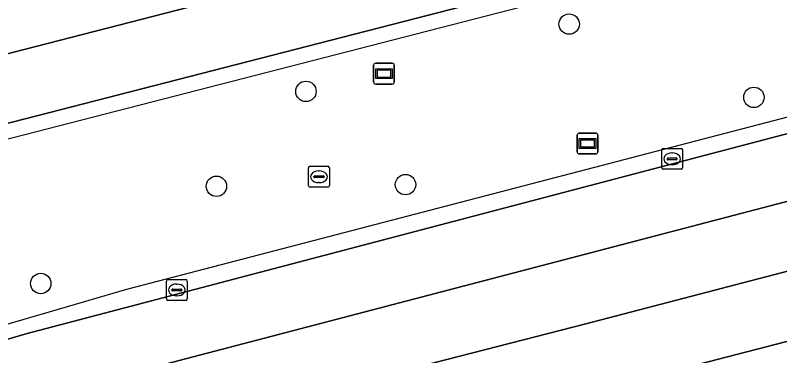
# Model space of a CAD drawing. Extents: x 160806 to 161707, y 383696 to 384148.
# Drawn here: x 161397.72 to 161434.34, y 383955.73 to 383972.04 of the extents above; entities that cross this region are included whole.
import ezdxf

# ---------------------------------------------------------------- set-up
doc = ezdxf.new("R2010")
doc.units = 0
for name, color, linetype in [('IMGEO_Berm_groen', 7, 'Continuous'), ('IMGEO_Boom', 7, 'Continuous'), ('IMGEO_Hek', 7, 'Continuous'), ('IMGEO_Kolk', 7, 'Continuous'), ('IMGEO_Reclamebord', 7, 'Continuous'), ('IMGEO_Rijbaan_lokaal_gesloten', 7, 'Continuous'), ('IMGEO_Rioolput', 7, 'Continuous'), ('IMGEO_Wegwijzer', 7, 'Continuous')]:
    doc.layers.add(name, color=color, linetype=linetype)

msp = doc.modelspace()

# ---------------------------------------------------------------- linework, layer by layer
at = {"layer": 'IMGEO_Berm_groen'}
for points in [[(161465.14, 383986.182), (161455.902, 383982.36), (161453.055, 383981.256), (161450.194, 383980.461), (161341.031, 383952.394), (161279.919, 383936.647), (161280.177, 383935.571), (161279.794, 383935.48), (161279.911, 383935.042), (161282.439, 383924.956), (161282.559, 383924.49), (161282.934, 383924.586), (161283.186, 383923.58), (161283.395, 383923.636), (161338.43, 383938.073)], [(161398.3, 383956.799), (161467.956, 383975.12), (161465.654, 383985.847)], [(161354.663, 383942.763), (161370.268, 383947.914), (161379.77, 383951.159), (161385.668, 383953.11), (161398.3, 383956.799)]]:
    msp.add_lwpolyline(points, dxfattribs=at)
at = {"layer": 'IMGEO_Boom'}
for centre in [(161424.258, 383971.613), (161411.649, 383968.39), (161433.106, 383968.105), (161407.359, 383963.846), (161416.418, 383963.924), (161398.945, 383959.19)]:
    msp.add_circle(centre, 0.489, dxfattribs=at)
at = {"layer": 'IMGEO_Hek'}
for points in [[(161341.247, 383951.682), (161457.839, 383981.686)], [(161344.62, 383940.54), (161349.454, 383941.928), (161357.14, 383944.335), (161381.853, 383952.718), (161403.065, 383958.917), (161466.093, 383975.363)]]:
    msp.add_lwpolyline(points, dxfattribs=at)
at = {"layer": 'IMGEO_Kolk'}
for p, q in [((161428.689, 383964.735), (161428.689, 383965.587)), ((161428.764, 383965.661), (161429.616, 383965.661)), ((161429.69, 383965.587), (161429.69, 383964.735)), ((161429.177, 383965.441), (161429.202, 383965.441)), ((161428.948, 383965.155), (161428.948, 383965.167)), ((161429.386, 383965.118), (161428.988, 383965.118)), ((161428.991, 383965.204), (161429.389, 383965.204)), ((161429.2, 383964.881), (161429.175, 383964.881)), ((161429.432, 383965.167), (161429.432, 383965.155)), ((161429.616, 383964.661), (161428.764, 383964.661)), ((161405.037, 383959.38), (161405.889, 383959.38)), ((161404.962, 383958.454), (161404.962, 383959.306)), ((161405.45, 383959.16), (161405.475, 383959.16)), ((161405.963, 383959.306), (161405.963, 383958.454)), ((161405.221, 383958.874), (161405.221, 383958.886)), ((161405.659, 383958.837), (161405.261, 383958.837)), ((161405.264, 383958.923), (161405.662, 383958.923)), ((161405.705, 383958.886), (161405.705, 383958.874)), ((161405.889, 383958.38), (161405.037, 383958.38)), ((161405.473, 383958.6), (161405.448, 383958.6))]:
    msp.add_line(p, q, dxfattribs=at)
for points in [[(161428.689, 383964.735), (161428.689, 383965.587)], [(161428.764, 383965.661), (161429.616, 383965.661)], [(161429.69, 383965.587), (161429.69, 383964.735)], [(161429.616, 383964.661), (161428.764, 383964.661)], [(161405.037, 383959.38), (161405.889, 383959.38)], [(161404.962, 383958.454), (161404.962, 383959.306)], [(161405.963, 383959.306), (161405.963, 383958.454)], [(161405.889, 383958.38), (161405.037, 383958.38)]]:
    msp.add_lwpolyline(points, dxfattribs=at)
for centre, radius, start, end in [((161428.766, 383965.585), 0.0765, 91.552, 178.448), ((161428.766, 383965.585), 0.0765, 91.552, 178.448), ((161429.614, 383965.585), 0.0765, 1.552, 88.448), ((161429.614, 383965.585), 0.0765, 1.552, 88.448), ((161428.988, 383965.164), 0.0403, 85.8775, 175.7526), ((161428.985, 383965.154), 0.0366, 178.938, 274.7102), ((161429.389, 383965.161), 0.043, 264.8664, 352.4533), ((161429.393, 383965.166), 0.0386, 1.7309, 96.639), ((161428.766, 383964.737), 0.0765, 181.552, 268.448), ((161428.766, 383964.737), 0.0765, 181.552, 268.448), ((161429.614, 383964.737), 0.0765, 271.552, 358.448), ((161429.614, 383964.737), 0.0765, 271.552, 358.448), ((161405.039, 383959.304), 0.0765, 91.552, 178.448), ((161405.039, 383959.304), 0.0765, 91.552, 178.448), ((161405.887, 383959.304), 0.0765, 1.552, 88.448), ((161405.887, 383959.304), 0.0765, 1.552, 88.448), ((161405.261, 383958.883), 0.0403, 85.8775, 175.7526), ((161405.258, 383958.873), 0.0366, 178.938, 274.7102), ((161405.662, 383958.88), 0.043, 264.8664, 352.4533), ((161405.666, 383958.885), 0.0386, 1.7309, 96.639), ((161405.039, 383958.456), 0.0765, 181.552, 268.448), ((161405.039, 383958.456), 0.0765, 181.552, 268.448), ((161405.887, 383958.456), 0.0765, 271.552, 358.448), ((161405.887, 383958.456), 0.0765, 271.552, 358.448)]:
    msp.add_arc(centre, radius, start, end, dxfattribs=at)
for centre, major_axis, ratio, start_param, end_param in [((161429.176, 383965.161), (-0.387, 0.002), 0.722429, 4.712389, 7.853982), ((161429.201, 383965.161), (-0.39, 0.002), 0.717154, 1.570796, 4.712389), ((161405.449, 383958.88), (-0.387, 0.002), 0.722429, 4.712389, 7.853982), ((161405.474, 383958.88), (-0.39, 0.002), 0.717154, 1.570796, 4.712389)]:
    msp.add_ellipse(centre, major_axis=major_axis, ratio=ratio, start_param=start_param, end_param=end_param, dxfattribs=at)
at = {"layer": 'IMGEO_Reclamebord'}
for p, q in [((161424.741, 383966.395), (161425.531, 383966.395)), ((161425.531, 383966.395), (161424.741, 383966.395)), ((161424.641, 383965.495), (161424.641, 383966.295)), ((161424.641, 383966.295), (161424.641, 383965.495)), ((161425.631, 383966.295), (161425.631, 383965.495)), ((161425.631, 383965.495), (161425.631, 383966.295)), ((161425.531, 383965.395), (161424.741, 383965.395)), ((161424.741, 383965.395), (161425.531, 383965.395))]:
    msp.add_line(p, q, dxfattribs=at)
for points in [[(161424.742, 383966.127), (161425.53, 383966.127), (161425.53, 383965.663), (161424.742, 383965.663), (161424.742, 383966.127)], [(161424.807, 383966.062), (161424.807, 383965.728), (161425.465, 383965.728), (161425.465, 383966.062), (161424.807, 383966.062)]]:
    msp.add_lwpolyline(points, dxfattribs=at)
for centre, start, end in [((161424.741, 383966.295), 90, 180), ((161424.741, 383966.295), 90, 180), ((161425.531, 383966.295), 0, 90), ((161425.531, 383966.295), 360, 90), ((161424.741, 383965.495), 180, 270), ((161424.741, 383965.495), 180, 270), ((161425.531, 383965.495), 270, 0), ((161425.531, 383965.495), 270, 0)]:
    msp.add_arc(centre, 0.1, start, end, dxfattribs=at)
at = {"layer": 'IMGEO_Rijbaan_lokaal_gesloten'}
for points in [[(161465.227, 383987.648), (161464.472, 383990.836), (161453.394, 383987.997), (161409.072, 383976.597), (161362.907, 383964.706), (161339.296, 383958.642), (161306.607, 383950.212), (161270.989, 383941.101), (161271.807, 383937.9), (161315.559, 383949.156), (161335.194, 383954.191), (161340.223, 383955.497), (161347.001, 383957.235), (161378.316, 383965.298), (161419.642, 383975.931), (161451.011, 383984.005)], [(161450.194, 383980.461), (161453.055, 383981.256), (161455.902, 383982.36), (161465.14, 383986.182), (161465.535, 383986.348), (161465.227, 383987.648), (161451.011, 383984.005), (161419.642, 383975.931), (161378.316, 383965.298), (161347.001, 383957.235), (161340.223, 383955.497), (161335.194, 383954.191), (161315.559, 383949.156), (161271.807, 383937.9), (161272.608, 383934.763), (161279.919, 383936.647), (161341.031, 383952.394)], [(161469.273, 383968.793), (161468.609, 383971.985), (161467.324, 383971.653), (161398.744, 383953.715), (161348.21, 383940.795), (161344.838, 383939.821), (161359.931, 383942.881), (161386.195, 383947.77), (161400.222, 383950.891), (161425.052, 383957.256), (161467.938, 383968.456)]]:
    msp.add_lwpolyline(points, close=True, dxfattribs=at)
for points in [[(161468.609, 383971.985), (161467.956, 383975.12), (161398.3, 383956.799), (161385.668, 383953.11), (161379.77, 383951.159), (161370.268, 383947.914), (161354.663, 383942.763)], [(161348.21, 383940.795), (161398.744, 383953.715), (161467.324, 383971.653), (161468.609, 383971.985)], [(161469.933, 383965.622), (161469.273, 383968.793), (161467.938, 383968.456), (161425.052, 383957.256), (161400.222, 383950.891), (161386.195, 383947.77), (161359.931, 383942.881), (161344.838, 383939.821)], [(161338.43, 383938.073), (161283.395, 383923.636), (161283.186, 383923.58), (161275.982, 383921.634), (161276.851, 383918.472), (161283.302, 383920.155), (161339.879, 383934.985), (161345.531, 383936.441), (161347.728, 383936.995), (161359.888, 383939.56), (161381.365, 383943.519), (161390.277, 383945.313), (161397.831, 383946.998), (161407.322, 383949.343), (161441.236, 383958.109), (161469.933, 383965.622)], [(161459.886, 383959.608), (161468.81, 383961.932), (161470.146, 383962.309), (161470.599, 383962.424), (161469.933, 383965.622), (161441.236, 383958.109), (161407.322, 383949.343), (161397.831, 383946.998), (161390.277, 383945.313), (161381.365, 383943.519), (161359.888, 383939.56), (161347.728, 383936.995), (161345.531, 383936.441), (161339.879, 383934.985), (161283.302, 383920.155), (161276.851, 383918.472), (161277.702, 383915.373), (161346.774, 383933.426), (161348.003, 383933.747)]]:
    msp.add_lwpolyline(points, dxfattribs=at)
at = {"layer": 'IMGEO_Rioolput'}
for p, q in [((161411.771, 383963.876), (161411.771, 383964.728)), ((161411.846, 383964.802), (161412.698, 383964.802)), ((161412.259, 383964.582), (161412.284, 383964.582)), ((161412.772, 383964.728), (161412.772, 383963.876)), ((161412.03, 383964.296), (161412.03, 383964.308)), ((161412.468, 383964.259), (161412.07, 383964.259)), ((161412.073, 383964.345), (161412.471, 383964.345)), ((161412.514, 383964.308), (161412.514, 383964.296)), ((161412.698, 383963.802), (161411.846, 383963.802)), ((161412.282, 383964.022), (161412.257, 383964.022))]:
    msp.add_line(p, q, dxfattribs=at)
for points in [[(161411.771, 383963.876), (161411.771, 383964.728)], [(161411.846, 383964.802), (161412.698, 383964.802)], [(161412.772, 383964.728), (161412.772, 383963.876)], [(161412.698, 383963.802), (161411.846, 383963.802)]]:
    msp.add_lwpolyline(points, dxfattribs=at)
for centre, radius, start, end in [((161411.848, 383964.726), 0.0765, 91.552, 178.448), ((161411.848, 383964.726), 0.0765, 91.552, 178.448), ((161412.696, 383964.726), 0.0765, 1.552, 88.448), ((161412.696, 383964.726), 0.0765, 1.552, 88.448), ((161412.07, 383964.305), 0.0403, 85.8775, 175.7526), ((161412.067, 383964.295), 0.0366, 178.938, 274.7102), ((161412.471, 383964.302), 0.043, 264.8664, 352.4533), ((161412.475, 383964.307), 0.0386, 1.7309, 96.639), ((161411.848, 383963.878), 0.0765, 181.552, 268.448), ((161411.848, 383963.878), 0.0765, 181.552, 268.448), ((161412.696, 383963.878), 0.0765, 271.552, 358.448), ((161412.696, 383963.878), 0.0765, 271.552, 358.448)]:
    msp.add_arc(centre, radius, start, end, dxfattribs=at)
for centre, major_axis, ratio, start_param, end_param in [((161412.258, 383964.302), (-0.387, 0.002), 0.722429, 4.712389, 7.853982), ((161412.283, 383964.302), (-0.39, 0.002), 0.717154, 1.570796, 4.712389)]:
    msp.add_ellipse(centre, major_axis=major_axis, ratio=ratio, start_param=start_param, end_param=end_param, dxfattribs=at)
at = {"layer": 'IMGEO_Wegwijzer'}
for p, q in [((161414.89, 383968.841), (161414.89, 383969.641)), ((161414.89, 383969.641), (161414.89, 383968.841)), ((161414.99, 383969.741), (161415.78, 383969.741)), ((161415.78, 383969.741), (161414.99, 383969.741)), ((161415.88, 383969.641), (161415.88, 383968.841)), ((161415.88, 383968.841), (161415.88, 383969.641)), ((161415.78, 383968.741), (161414.99, 383968.741)), ((161414.99, 383968.741), (161415.78, 383968.741))]:
    msp.add_line(p, q, dxfattribs=at)
for points in [[(161414.991, 383969.473), (161415.779, 383969.473), (161415.779, 383969.009), (161414.991, 383969.009), (161414.991, 383969.473)], [(161415.056, 383969.408), (161415.056, 383969.074), (161415.714, 383969.074), (161415.714, 383969.408), (161415.056, 383969.408)]]:
    msp.add_lwpolyline(points, dxfattribs=at)
for centre, start, end in [((161414.99, 383969.641), 90, 180), ((161414.99, 383969.641), 90, 180), ((161415.78, 383969.641), 0, 90), ((161415.78, 383969.641), 360, 90), ((161414.99, 383968.841), 180, 270), ((161414.99, 383968.841), 180, 270), ((161415.78, 383968.841), 270, 0), ((161415.78, 383968.841), 270, 0)]:
    msp.add_arc(centre, 0.1, start, end, dxfattribs=at)

doc.saveas('drawing.dxf')
